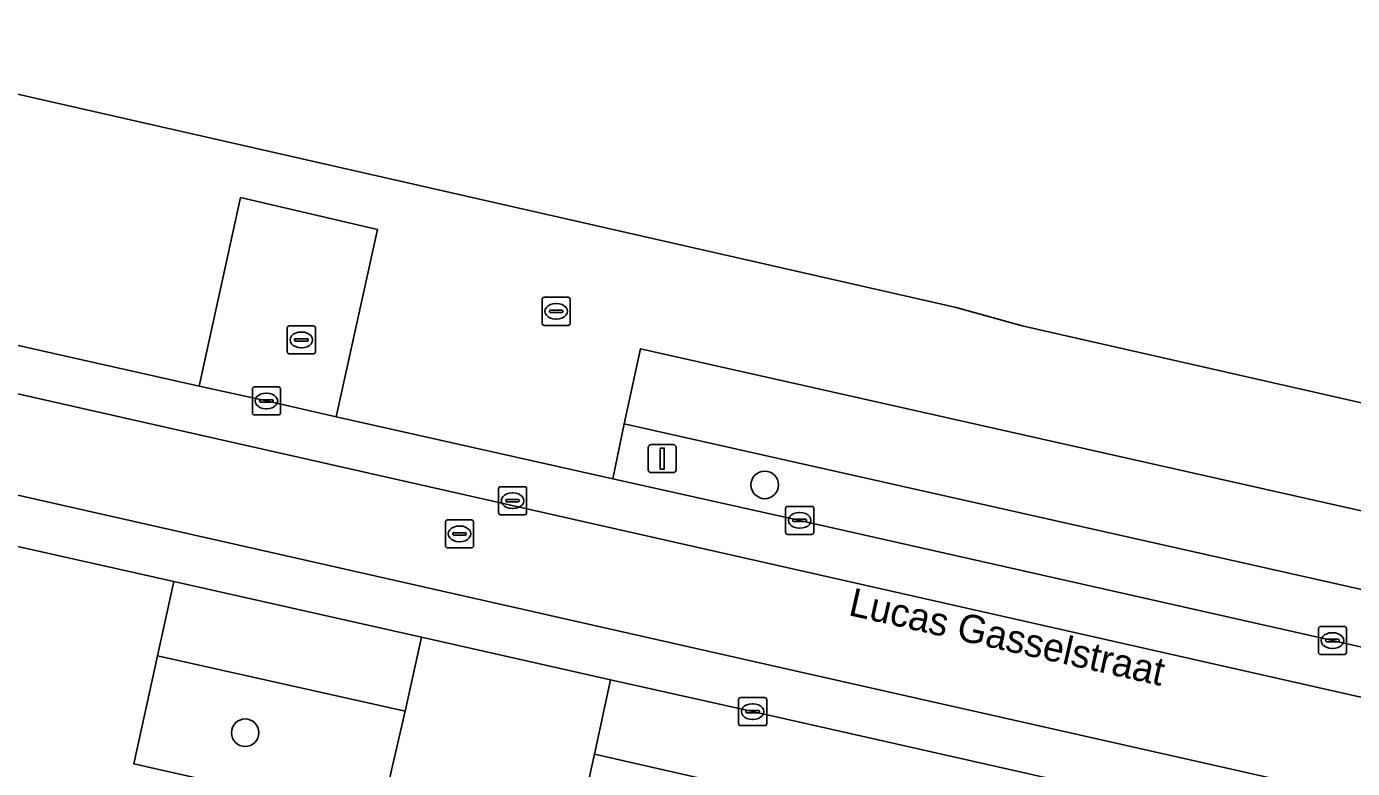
# Model space of a CAD drawing. Extents: x 161771 to 163125, y 382475 to 383179.
# Drawn here: x 162363.7 to 162410.94, y 382858.08 to 382884.51 of the extents above; entities that cross this region are included whole.
import ezdxf

# ---------------------------------------------------------------- set-up
doc = ezdxf.new("R2010")
doc.units = 0
for name, color, linetype in [('IMGEO_Boom', 7, 'Continuous'), ('IMGEO_Erf', 7, 'Continuous'), ('IMGEO_Groenvoorziening', 7, 'Continuous'), ('IMGEO_Kolk', 7, 'Continuous'), ('IMGEO_Lichtmast', 7, 'Continuous'), ('IMGEO_Openbare_ruimte_label', 7, 'Continuous'), ('IMGEO_Parkeervlak_open', 7, 'Continuous'), ('IMGEO_Rijbaan_lokaal_gesloten', 7, 'Continuous'), ('IMGEO_Rioolput', 7, 'Continuous'), ('IMGEO_Voetpad_open', 7, 'Continuous')]:
    doc.layers.add(name, color=color, linetype=linetype)

msp = doc.modelspace()

# ---------------------------------------------------------------- linework, layer by layer
at = {"layer": 'IMGEO_Boom'}
for centre in [(162389.994, 382868.179), (162371.485, 382859.354)]:
    msp.add_circle(centre, 0.489, dxfattribs=at)
at = {"layer": 'IMGEO_Erf'}
msp.add_lwpolyline([(162352.762, 382884.507), (162396.81, 382874.496), (162399.166, 382873.842), (162426.372, 382867.671), (162453.574, 382861.509), (162499.822, 382851.136), (162502.638, 382852.091)], dxfattribs=at)
at = {"layer": 'IMGEO_Groenvoorziening'}
for points in [[(162369.842, 382871.702), (162372.242, 382871.171), (162374.723, 382870.605), (162376.194, 382877.277), (162371.323, 382878.422)], [(162384.983, 382870.352), (162384.586, 382868.392), (162391.241, 382866.916), (162410.222, 382862.637), (162427.257, 382858.79), (162429.377, 382858.294), (162429.817, 382860.285)], [(162377.187, 382860.124), (162368.357, 382862.09), (162367.516, 382858.251), (162376.303, 382856.261), (162376.704, 382858.015)], [(162393.279, 382856.462), (162383.931, 382858.59), (162383.483, 382856.557), (162383.071, 382854.688), (162392.375, 382852.586)]]:
    msp.add_lwpolyline(points, close=True, dxfattribs=at)
at = {"layer": 'IMGEO_Kolk'}
for p, q in [((162372.985, 382872.92), (162372.985, 382873.772)), ((162373.06, 382873.846), (162373.912, 382873.846)), ((162373.473, 382873.626), (162373.498, 382873.626)), ((162373.986, 382873.772), (162373.986, 382872.92)), ((162373.244, 382873.34), (162373.244, 382873.352)), ((162373.682, 382873.303), (162373.284, 382873.303)), ((162373.287, 382873.389), (162373.685, 382873.389)), ((162373.728, 382873.352), (162373.728, 382873.34)), ((162373.912, 382872.846), (162373.06, 382872.846)), ((162373.496, 382873.066), (162373.471, 382873.066)), ((162371.741, 382870.745), (162371.741, 382871.597)), ((162371.816, 382871.671), (162372.668, 382871.671)), ((162372.229, 382871.451), (162372.254, 382871.451)), ((162372.742, 382871.597), (162372.742, 382870.745)), ((162372, 382871.165), (162372, 382871.177)), ((162372.438, 382871.128), (162372.04, 382871.128)), ((162372.043, 382871.214), (162372.441, 382871.214)), ((162372.252, 382870.891), (162372.227, 382870.891)), ((162372.484, 382871.177), (162372.484, 382871.165)), ((162372.668, 382870.671), (162371.816, 382870.671)), ((162390.74, 382866.49), (162390.74, 382867.342)), ((162390.815, 382867.416), (162391.667, 382867.416)), ((162391.228, 382867.196), (162391.253, 382867.196)), ((162391.741, 382867.342), (162391.741, 382866.49)), ((162390.999, 382866.91), (162390.999, 382866.922)), ((162391.437, 382866.873), (162391.039, 382866.873)), ((162391.042, 382866.959), (162391.44, 382866.959)), ((162391.251, 382866.636), (162391.226, 382866.636)), ((162391.483, 382866.922), (162391.483, 382866.91)), ((162391.667, 382866.416), (162390.815, 382866.416)), ((162409.721, 382862.211), (162409.721, 382863.063)), ((162409.796, 382863.137), (162410.648, 382863.137)), ((162410.209, 382862.917), (162410.234, 382862.917)), ((162410.722, 382863.063), (162410.722, 382862.211)), ((162409.98, 382862.631), (162409.98, 382862.643)), ((162410.418, 382862.594), (162410.02, 382862.594)), ((162410.023, 382862.68), (162410.421, 382862.68)), ((162410.232, 382862.357), (162410.207, 382862.357)), ((162410.464, 382862.643), (162410.464, 382862.631)), ((162410.648, 382862.137), (162409.796, 382862.137)), ((162389.064, 382859.68), (162389.064, 382860.532)), ((162389.139, 382860.606), (162389.991, 382860.606)), ((162389.552, 382860.386), (162389.577, 382860.386)), ((162390.065, 382860.532), (162390.065, 382859.68)), ((162389.323, 382860.1), (162389.323, 382860.112)), ((162389.761, 382860.063), (162389.363, 382860.063)), ((162389.366, 382860.149), (162389.764, 382860.149)), ((162389.807, 382860.112), (162389.807, 382860.1)), ((162389.991, 382859.606), (162389.139, 382859.606)), ((162389.575, 382859.826), (162389.55, 382859.826))]:
    msp.add_line(p, q, dxfattribs=at)
for points in [[(162372.985, 382872.92), (162372.985, 382873.772)], [(162373.06, 382873.846), (162373.912, 382873.846)], [(162373.986, 382873.772), (162373.986, 382872.92)], [(162373.912, 382872.846), (162373.06, 382872.846)], [(162371.741, 382870.745), (162371.741, 382871.597)], [(162371.816, 382871.671), (162372.668, 382871.671)], [(162372.742, 382871.597), (162372.742, 382870.745)], [(162372.668, 382870.671), (162371.816, 382870.671)], [(162390.74, 382866.49), (162390.74, 382867.342)], [(162390.815, 382867.416), (162391.667, 382867.416)], [(162391.741, 382867.342), (162391.741, 382866.49)], [(162391.667, 382866.416), (162390.815, 382866.416)], [(162409.721, 382862.211), (162409.721, 382863.063)], [(162409.796, 382863.137), (162410.648, 382863.137)], [(162410.722, 382863.063), (162410.722, 382862.211)], [(162410.648, 382862.137), (162409.796, 382862.137)], [(162389.064, 382859.68), (162389.064, 382860.532)], [(162389.139, 382860.606), (162389.991, 382860.606)], [(162390.065, 382860.532), (162390.065, 382859.68)], [(162389.991, 382859.606), (162389.139, 382859.606)]]:
    msp.add_lwpolyline(points, dxfattribs=at)
for centre, radius, start, end in [((162373.062, 382873.77), 0.0765, 91.552, 178.448), ((162373.062, 382873.77), 0.0765, 91.552, 178.448), ((162373.91, 382873.77), 0.0765, 1.552, 88.448), ((162373.91, 382873.77), 0.0765, 1.552, 88.448), ((162373.284, 382873.349), 0.0403, 85.8775, 175.7526), ((162373.281, 382873.339), 0.0366, 178.938, 274.7102), ((162373.685, 382873.346), 0.043, 264.8664, 352.4533), ((162373.689, 382873.351), 0.0386, 1.7309, 96.639), ((162373.062, 382872.922), 0.0765, 181.552, 268.448), ((162373.062, 382872.922), 0.0765, 181.552, 268.448), ((162373.91, 382872.922), 0.0765, 271.552, 358.448), ((162373.91, 382872.922), 0.0765, 271.552, 358.448), ((162371.818, 382871.595), 0.0765, 91.552, 178.448), ((162371.818, 382871.595), 0.0765, 91.552, 178.448), ((162372.666, 382871.595), 0.0765, 1.552, 88.448), ((162372.666, 382871.595), 0.0765, 1.552, 88.448), ((162372.04, 382871.174), 0.0403, 85.8775, 175.7526), ((162372.037, 382871.164), 0.0366, 178.938, 274.7102), ((162372.441, 382871.171), 0.043, 264.8664, 352.4533), ((162372.445, 382871.176), 0.0386, 1.7309, 96.639), ((162371.818, 382870.747), 0.0765, 181.552, 268.448), ((162371.818, 382870.747), 0.0765, 181.552, 268.448), ((162372.666, 382870.747), 0.0765, 271.552, 358.448), ((162372.666, 382870.747), 0.0765, 271.552, 358.448), ((162390.817, 382867.34), 0.0765, 91.552, 178.448), ((162390.817, 382867.34), 0.0765, 91.552, 178.448), ((162391.665, 382867.34), 0.0765, 1.552, 88.448), ((162391.665, 382867.34), 0.0765, 1.552, 88.448), ((162391.039, 382866.919), 0.0403, 85.8775, 175.7526), ((162391.036, 382866.909), 0.0366, 178.938, 274.7102), ((162391.44, 382866.916), 0.043, 264.8664, 352.4533), ((162391.444, 382866.921), 0.0386, 1.7309, 96.639), ((162390.817, 382866.492), 0.0765, 181.552, 268.448), ((162390.817, 382866.492), 0.0765, 181.552, 268.448), ((162391.665, 382866.492), 0.0765, 271.552, 358.448), ((162391.665, 382866.492), 0.0765, 271.552, 358.448), ((162409.798, 382863.061), 0.0765, 91.552, 178.448), ((162409.798, 382863.061), 0.0765, 91.552, 178.448), ((162410.646, 382863.061), 0.0765, 1.552, 88.448), ((162410.646, 382863.061), 0.0765, 1.552, 88.448), ((162410.02, 382862.64), 0.0403, 85.8775, 175.7526), ((162410.017, 382862.63), 0.0366, 178.938, 274.7102), ((162410.421, 382862.637), 0.043, 264.8664, 352.4533), ((162410.425, 382862.642), 0.0386, 1.7309, 96.639), ((162409.798, 382862.213), 0.0765, 181.552, 268.448), ((162409.798, 382862.213), 0.0765, 181.552, 268.448), ((162410.646, 382862.213), 0.0765, 271.552, 358.448), ((162410.646, 382862.213), 0.0765, 271.552, 358.448), ((162389.141, 382860.53), 0.0765, 91.552, 178.448), ((162389.141, 382860.53), 0.0765, 91.552, 178.448), ((162389.989, 382860.53), 0.0765, 1.552, 88.448), ((162389.989, 382860.53), 0.0765, 1.552, 88.448), ((162389.363, 382860.109), 0.0403, 85.8775, 175.7526), ((162389.36, 382860.099), 0.0366, 178.938, 274.7102), ((162389.764, 382860.106), 0.043, 264.8664, 352.4533), ((162389.768, 382860.111), 0.0386, 1.7309, 96.639), ((162389.141, 382859.682), 0.0765, 181.552, 268.448), ((162389.141, 382859.682), 0.0765, 181.552, 268.448), ((162389.989, 382859.682), 0.0765, 271.552, 358.448), ((162389.989, 382859.682), 0.0765, 271.552, 358.448)]:
    msp.add_arc(centre, radius, start, end, dxfattribs=at)
for centre, major_axis, ratio, start_param, end_param in [((162373.472, 382873.346), (-0.387, 0.002), 0.722429, 4.712389, 7.853982), ((162373.497, 382873.346), (-0.39, 0.002), 0.717154, 1.570796, 4.712389), ((162372.228, 382871.171), (-0.387, 0.002), 0.722429, 4.712389, 7.853982), ((162372.253, 382871.171), (-0.39, 0.002), 0.717154, 1.570796, 4.712389), ((162391.227, 382866.916), (-0.387, 0.002), 0.722429, 4.712389, 7.853982), ((162391.252, 382866.916), (-0.39, 0.002), 0.717154, 1.570796, 4.712389), ((162410.208, 382862.637), (-0.387, 0.002), 0.722429, 4.712389, 7.853982), ((162410.233, 382862.637), (-0.39, 0.002), 0.717154, 1.570796, 4.712389), ((162389.551, 382860.106), (-0.387, 0.002), 0.722429, 4.712389, 7.853982), ((162389.576, 382860.106), (-0.39, 0.002), 0.717154, 1.570796, 4.712389)]:
    msp.add_ellipse(centre, major_axis=major_axis, ratio=ratio, start_param=start_param, end_param=end_param, dxfattribs=at)
at = {"layer": 'IMGEO_Lichtmast'}
for p, q in [((162385.847, 382868.717), (162385.847, 382869.517)), ((162385.847, 382869.517), (162385.847, 382868.717)), ((162385.947, 382869.617), (162386.737, 382869.617)), ((162386.737, 382869.617), (162385.947, 382869.617)), ((162386.837, 382869.517), (162386.837, 382868.717)), ((162386.837, 382868.717), (162386.837, 382869.517)), ((162386.737, 382868.617), (162385.947, 382868.617)), ((162385.947, 382868.617), (162386.737, 382868.617))]:
    msp.add_line(p, q, dxfattribs=at)
msp.add_lwpolyline([(162386.267, 382869.492), (162386.417, 382869.492), (162386.417, 382868.742), (162386.267, 382868.742), (162386.267, 382869.492)], dxfattribs=at)
for centre, start, end in [((162385.947, 382869.517), 90, 180), ((162385.947, 382869.517), 90, 180), ((162386.737, 382869.517), 0, 90), ((162386.737, 382869.517), 360, 90), ((162385.947, 382868.717), 180, 270), ((162385.947, 382868.717), 180, 270), ((162386.737, 382868.717), 270, 0), ((162386.737, 382868.717), 270, 0)]:
    msp.add_arc(centre, 0.1, start, end, dxfattribs=at)
at = {"layer": 'IMGEO_Parkeervlak_open'}
for points in [[(162385.57, 382873.029), (162384.983, 382870.352), (162429.817, 382860.285), (162430.432, 382862.943)], [(162368.939, 382864.737), (162368.357, 382862.09), (162377.187, 382860.124), (162377.77, 382862.755)], [(162389.565, 382860.106), (162384.503, 382861.243), (162383.931, 382858.59), (162393.279, 382856.462), (162394.707, 382856.154), (162403.535, 382854.166), (162404.947, 382853.806), (162413.781, 382851.878), (162414.434, 382854.498), (162408.513, 382855.835)]]:
    msp.add_lwpolyline(points, close=True, dxfattribs=at)
at = {"layer": 'IMGEO_Rijbaan_lokaal_gesloten'}
for points in [[(162502.031, 382841.953), (162499.295, 382842.572), (162490.778, 382844.472), (162486.148, 382845.518), (162466.211, 382850.041), (162451.121, 382853.42), (162438.16, 382856.336), (162429.377, 382858.294), (162427.257, 382858.79), (162410.222, 382862.637), (162391.241, 382866.916), (162384.586, 382868.392), (162374.723, 382870.605), (162372.242, 382871.171), (162369.842, 382871.702), (162360.063, 382873.897), (162359.131, 382874.163)], [(162359.479, 382872.3), (162466.662, 382848.102), (162521.011, 382835.897), (162522.166, 382835.638), (162522.61, 382837.323)], [(162522.166, 382835.638), (162521.011, 382835.897), (162466.662, 382848.102), (162359.479, 382872.3)], [(162355.961, 382869.489), (162390.023, 382861.801), (162484.827, 382840.431), (162495.043, 382838.141), (162521.175, 382832.265), (162522.166, 382835.638)], [(162390.023, 382861.801), (162355.961, 382869.489)], [(162355.49, 382867.753), (162360.776, 382866.57), (162368.939, 382864.737), (162377.77, 382862.755), (162384.503, 382861.243), (162389.565, 382860.106), (162408.513, 382855.835), (162414.434, 382854.498), (162424.143, 382852.307), (162427.483, 382851.553), (162435.807, 382849.683), (162443.573, 382847.939), (162449.427, 382846.624), (162449.545, 382846.597), (162461.036, 382844.022), (162464.519, 382843.241), (162472.182, 382841.51), (162484.501, 382838.727), (162494.736, 382836.42), (162495.975, 382836.142)], [(162521.002, 382830.522), (162521.175, 382832.265), (162495.043, 382838.141), (162484.827, 382840.431), (162390.023, 382861.801)]]:
    msp.add_lwpolyline(points, dxfattribs=at)
at = {"layer": 'IMGEO_Rioolput'}
for p, q in [((162382.065, 382873.936), (162382.065, 382874.788)), ((162382.14, 382874.862), (162382.992, 382874.862)), ((162382.553, 382874.642), (162382.578, 382874.642)), ((162383.066, 382874.788), (162383.066, 382873.936)), ((162382.324, 382874.356), (162382.324, 382874.368)), ((162382.762, 382874.319), (162382.364, 382874.319)), ((162382.367, 382874.405), (162382.765, 382874.405)), ((162382.576, 382874.082), (162382.551, 382874.082)), ((162382.808, 382874.368), (162382.808, 382874.356)), ((162382.992, 382873.862), (162382.14, 382873.862)), ((162380.511, 382867.191), (162380.511, 382868.043)), ((162380.586, 382868.117), (162381.438, 382868.117)), ((162381.512, 382868.043), (162381.512, 382867.191)), ((162380.77, 382867.611), (162380.77, 382867.623)), ((162381.208, 382867.574), (162380.81, 382867.574)), ((162380.813, 382867.66), (162381.211, 382867.66)), ((162380.999, 382867.897), (162381.024, 382867.897)), ((162381.254, 382867.623), (162381.254, 382867.611)), ((162381.438, 382867.117), (162380.586, 382867.117)), ((162381.022, 382867.337), (162380.997, 382867.337)), ((162378.621, 382866.01), (162378.621, 382866.862)), ((162378.696, 382866.936), (162379.548, 382866.936)), ((162379.109, 382866.716), (162379.134, 382866.716)), ((162379.622, 382866.862), (162379.622, 382866.01)), ((162378.88, 382866.43), (162378.88, 382866.442)), ((162379.318, 382866.393), (162378.92, 382866.393)), ((162378.923, 382866.479), (162379.321, 382866.479)), ((162379.132, 382866.156), (162379.107, 382866.156)), ((162379.364, 382866.442), (162379.364, 382866.43)), ((162379.548, 382865.936), (162378.696, 382865.936))]:
    msp.add_line(p, q, dxfattribs=at)
for points in [[(162382.065, 382873.936), (162382.065, 382874.788)], [(162382.14, 382874.862), (162382.992, 382874.862)], [(162383.066, 382874.788), (162383.066, 382873.936)], [(162382.992, 382873.862), (162382.14, 382873.862)], [(162380.511, 382867.191), (162380.511, 382868.043)], [(162380.586, 382868.117), (162381.438, 382868.117)], [(162381.512, 382868.043), (162381.512, 382867.191)], [(162381.438, 382867.117), (162380.586, 382867.117)], [(162378.621, 382866.01), (162378.621, 382866.862)], [(162378.696, 382866.936), (162379.548, 382866.936)], [(162379.622, 382866.862), (162379.622, 382866.01)], [(162379.548, 382865.936), (162378.696, 382865.936)]]:
    msp.add_lwpolyline(points, dxfattribs=at)
for centre, radius, start, end in [((162382.142, 382874.786), 0.0765, 91.552, 178.448), ((162382.142, 382874.786), 0.0765, 91.552, 178.448), ((162382.99, 382874.786), 0.0765, 1.552, 88.448), ((162382.99, 382874.786), 0.0765, 1.552, 88.448), ((162382.364, 382874.365), 0.0403, 85.8775, 175.7526), ((162382.361, 382874.355), 0.0366, 178.938, 274.7102), ((162382.765, 382874.362), 0.043, 264.8664, 352.4533), ((162382.769, 382874.367), 0.0386, 1.7309, 96.639), ((162382.142, 382873.938), 0.0765, 181.552, 268.448), ((162382.142, 382873.938), 0.0765, 181.552, 268.448), ((162382.99, 382873.938), 0.0765, 271.552, 358.448), ((162382.99, 382873.938), 0.0765, 271.552, 358.448), ((162380.588, 382868.041), 0.0765, 91.552, 178.448), ((162380.588, 382868.041), 0.0765, 91.552, 178.448), ((162381.436, 382868.041), 0.0765, 1.552, 88.448), ((162381.436, 382868.041), 0.0765, 1.552, 88.448), ((162380.81, 382867.62), 0.0403, 85.8775, 175.7526), ((162380.807, 382867.61), 0.0366, 178.938, 274.7102), ((162381.211, 382867.617), 0.043, 264.8664, 352.4533), ((162381.215, 382867.622), 0.0386, 1.7309, 96.639), ((162380.588, 382867.193), 0.0765, 181.552, 268.448), ((162380.588, 382867.193), 0.0765, 181.552, 268.448), ((162381.436, 382867.193), 0.0765, 271.552, 358.448), ((162381.436, 382867.193), 0.0765, 271.552, 358.448), ((162378.698, 382866.86), 0.0765, 91.552, 178.448), ((162378.698, 382866.86), 0.0765, 91.552, 178.448), ((162379.546, 382866.86), 0.0765, 1.552, 88.448), ((162379.546, 382866.86), 0.0765, 1.552, 88.448), ((162378.92, 382866.439), 0.0403, 85.8775, 175.7526), ((162378.917, 382866.429), 0.0366, 178.938, 274.7102), ((162379.321, 382866.436), 0.043, 264.8664, 352.4533), ((162379.325, 382866.441), 0.0386, 1.7309, 96.639), ((162378.698, 382866.012), 0.0765, 181.552, 268.448), ((162378.698, 382866.012), 0.0765, 181.552, 268.448), ((162379.546, 382866.012), 0.0765, 271.552, 358.448), ((162379.546, 382866.012), 0.0765, 271.552, 358.448)]:
    msp.add_arc(centre, radius, start, end, dxfattribs=at)
for centre, major_axis, ratio, start_param, end_param in [((162382.552, 382874.362), (-0.387, 0.002), 0.722429, 4.712389, 7.853982), ((162382.577, 382874.362), (-0.39, 0.002), 0.717154, 1.570796, 4.712389), ((162380.998, 382867.617), (-0.387, 0.002), 0.722429, 4.712389, 7.853982), ((162381.023, 382867.617), (-0.39, 0.002), 0.717154, 1.570796, 4.712389), ((162379.108, 382866.436), (-0.387, 0.002), 0.722429, 4.712389, 7.853982), ((162379.133, 382866.436), (-0.39, 0.002), 0.717154, 1.570796, 4.712389)]:
    msp.add_ellipse(centre, major_axis=major_axis, ratio=ratio, start_param=start_param, end_param=end_param, dxfattribs=at)
at = {"layer": 'IMGEO_Voetpad_open'}
for points in [[(162453.574, 382861.509), (162426.372, 382867.671), (162399.166, 382873.842), (162396.81, 382874.496), (162352.762, 382884.507)], [(162360.063, 382873.897), (162369.842, 382871.702), (162371.323, 382878.422), (162376.194, 382877.277), (162374.723, 382870.605), (162384.586, 382868.392), (162384.983, 382870.352), (162385.57, 382873.029), (162430.432, 382862.943), (162429.817, 382860.285), (162429.377, 382858.294), (162438.16, 382856.336), (162438.597, 382858.275), (162439.195, 382860.947), (162491.801, 382849.129), (162491.194, 382846.448), (162490.778, 382844.472), (162499.295, 382842.572), (162502.031, 382841.953)], [(162412.791, 382848.025), (162404.11, 382849.957), (162404.947, 382853.806), (162403.535, 382854.166), (162402.672, 382850.332), (162393.853, 382852.233), (162394.707, 382856.154), (162393.279, 382856.462), (162392.375, 382852.586), (162383.071, 382854.688), (162383.483, 382856.557), (162383.931, 382858.59), (162384.503, 382861.243), (162377.77, 382862.755), (162377.187, 382860.124), (162376.704, 382858.015), (162376.303, 382856.261), (162367.516, 382858.251), (162368.357, 382862.09), (162368.939, 382864.737), (162360.776, 382866.57)]]:
    msp.add_lwpolyline(points, dxfattribs=at)

# ---------------------------------------------------------------- texts
at = {"layer": 'IMGEO_Openbare_ruimte_label'}
msp.add_text('Lucas Gasselstraat', height=1, rotation=347.2288, dxfattribs=at).set_placement((162392.943, 382863.549))

doc.saveas('drawing.dxf')
